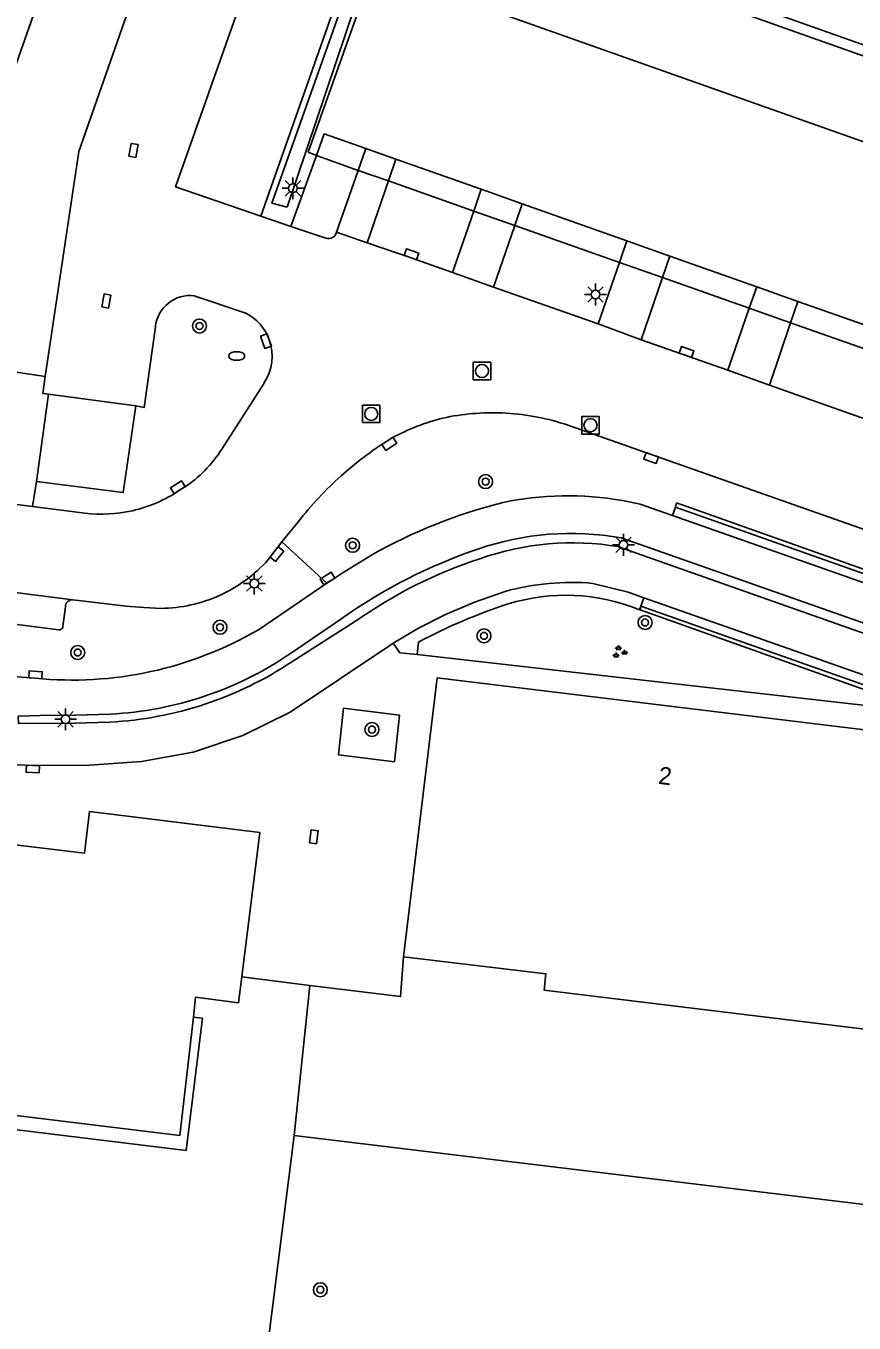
# Model space of a CAD drawing. Extents: x 131000 to 133014, y 396499 to 399001.
# Drawn here: x 132470 to 132517.4, y 396790.6 to 396864.8 of the extents above; entities that cross this region are included whole.
import ezdxf

# ---------------------------------------------------------------- set-up
doc = ezdxf.new("R2010")
doc.units = 0
for name, color, linetype in [('gg-afsc-hekwerk', 7, 'Continuous'), ('gg-anno-huisnummerreeks BGT', 7, 'Continuous'), ('gg-bbg-hoofdgebouw', 7, 'Continuous'), ('gg-bbg-onder overbouw', 7, 'Continuous'), ('gg-bbg-pand overbouw', 7, 'Continuous'), ('gg-knt-verharding', 7, 'Continuous'), ('gg-knt-verharding nz', 7, 'Continuous'), ('gg-kwrk-kunstwerk', 7, 'Continuous'), ('gt-grn-groengrens', 7, 'Continuous'), ('gt-symb-boom', 7, 'Continuous'), ('gt-symb-brandkraan', 7, 'Continuous'), ('gt-symb-groenvak', 7, 'Continuous'), ('gt-symb-kolk', 7, 'Continuous'), ('gt-symb-kolk center center', 7, 'Continuous'), ('gt-symb-lichtmast', 7, 'Continuous'), ('gt-symb-rioolschacht', 7, 'Continuous')]:
    doc.layers.add(name, color=color, linetype=linetype)

# ---------------------------------------------------------------- blocks, each defined once
blk = doc.blocks.new('gt0-RS')
at = {"layer": 'gt-symb-rioolschacht'}
blk.add_lwpolyline([(-0.5, -0.5), (0.5, -0.5), (0.5, 0.5), (-0.5, 0.5)], close=True, dxfattribs=at)
blk.add_circle((0, 0), 0.375, dxfattribs=at)
blk = doc.blocks.new('gt0-LMAST')
at = {"layer": 'gt-symb-lichtmast'}
for p, q in [((-0.182, 0.173), (-0.447, 0.438)), ((-0.005, 0.246), (-0.005, 0.621)), ((0.172, 0.173), (0.437, 0.438)), ((-0.255, -0.004), (-0.63, -0.004)), ((-0.182, -0.181), (-0.447, -0.446)), ((-0.005, -0.254), (-0.005, -0.629)), ((0.437, -0.446), (0.172, -0.181)), ((0.245, -0.004), (0.62, -0.004))]:
    blk.add_line(p, q, dxfattribs=at)
blk.add_circle((-0.005, -0.004), 0.25, dxfattribs=at)
blk = doc.blocks.new('gt0-KOLK')
at = {"layer": 'gt-symb-kolk'}
blk.add_lwpolyline([(0, 0), (0.375, 0), (0.375, 0.4), (-0.375, 0.4), (-0.375, 0), (0, 0)], dxfattribs=at)
blk = doc.blocks.new('gt0-GRVAK')
at = {"layer": 'gt-symb-groenvak'}
for p, q in [((-0.11, 0.189), (-0.228, 0.24)), ((-0.182, 0.153), (0.088, 0.153)), ((-0.091, 0.211), (-0.156, 0.322)), ((-0.047, 0.214), (-0.047, 0.393)), ((-0.004, 0.211), (0.061, 0.322)), ((0.015, 0.189), (0.133, 0.24)), ((0.262, -0.052), (0.197, 0.059)), ((0.305, -0.049), (0.305, 0.13)), ((0.349, -0.052), (0.414, 0.059)), ((-0.245, -0.228), (-0.363, -0.177)), ((-0.318, -0.264), (-0.047, -0.264)), ((-0.226, -0.206), (-0.291, -0.095)), ((-0.183, -0.203), (-0.183, -0.024)), ((-0.139, -0.206), (-0.074, -0.095)), ((-0.12, -0.228), (-0.002, -0.177)), ((0.243, -0.074), (0.125, -0.023)), ((0.17, -0.11), (0.441, -0.11)), ((0.368, -0.074), (0.486, -0.023))]:
    blk.add_line(p, q, dxfattribs=at)
blk = doc.blocks.new('gt0-BOOM')
at = {"layer": 'gt-symb-boom'}
for radius in [0.4, 0.2]:
    blk.add_circle((0, 0), radius, dxfattribs=at)
blk = doc.blocks.new('gt0-BR')
at = {"layer": 'gt-symb-brandkraan'}
for centre, radius, start, end in [((-0.244, 0), 0.206, 107.56694, 252.43307), ((0.599, -2.664), 3, 106.89205, 107.56694), ((0, -0.691), 0.938, 73.10799, 106.89205), ((-0.599, -2.664), 3, 72.43309, 73.10799), ((0.244, 0), 0.206, 287.56695, 72.43309), ((0.599, 2.664), 3, 252.43307, 253.10797), ((0, 0.691), 0.938, 253.10797, 286.89206), ((-0.599, 2.664), 3, 286.89206, 287.56695)]:
    blk.add_arc(centre, radius, start, end, dxfattribs=at)
blk = doc.blocks.new('gt0-KOLKCC')
at = {"layer": 'gt-symb-kolk center center'}
blk.add_lwpolyline([(-0.375, 0.2), (0.375, 0.2), (0.375, -0.2), (-0.375, -0.2)], close=True, dxfattribs=at)

msp = doc.modelspace()

# ---------------------------------------------------------------- linework, layer by layer
at = {"layer": 'gg-afsc-hekwerk'}
for p, q in [((132482.378, 396810.37), (132486.268, 396809.886)), ((132486.268, 396809.886), (132485.376, 396801.294)), ((132485.376, 396801.294), (132482.576, 396779.179)), ((132519.961, 396797.097), (132485.376, 396801.294))]:
    msp.add_line(p, q, dxfattribs=at)
msp.add_lwpolyline([(132486.268, 396809.886), (132491.458, 396809.24), (132491.63, 396811.52)], dxfattribs=at)
at = {"layer": 'gg-bbg-hoofdgebouw'}
msp.add_line((132482.378, 396810.37), (132482.193, 396808.881), dxfattribs=at)
for points in [[(132489.91, 396868.12), (132486.18, 396857.59), (132486.64, 396857.39)], [(132583.847, 396829.018), (132585.68, 396834.23), (132489.91, 396868.12)], [(132522.7, 396819.72), (132520.33, 396820.01), (132520.84, 396824.18), (132493.56, 396827.49), (132491.63, 396811.52)], [(132467.988, 396812.946), (132468.591, 396818.032), (132473.368, 396817.453), (132473.658, 396819.848), (132483.406, 396818.636), (132482.378, 396810.37)], [(132521.16, 396807), (132499.672, 396809.619), (132499.783, 396810.547), (132491.63, 396811.52)], [(132479.599, 396808.065), (132479.728, 396809.206), (132482.193, 396808.881)]]:
    msp.add_lwpolyline(points, dxfattribs=at)
at = {"layer": 'gg-bbg-onder overbouw'}
for p, q in [((132491.195, 396857.187), (132489.481, 396857.794)), ((132496.083, 396855.458), (132491.195, 396857.187)), ((132498.425, 396854.628), (132496.083, 396855.458)), ((132504.41, 396852.509), (132498.425, 396854.628)), ((132506.872, 396851.638), (132504.41, 396852.509)), ((132511.845, 396849.879), (132506.872, 396851.638)), ((132514.201, 396849.044), (132511.845, 396849.879)), ((132519.765, 396847.075), (132514.201, 396849.044))]:
    msp.add_line(p, q, dxfattribs=at)
for points in [[(132489.481, 396857.794), (132487.09, 396858.64), (132486.64, 396857.39)], [(132458.357, 396803.795), (132478.834, 396801.3), (132479.599, 396808.065)]]:
    msp.add_lwpolyline(points, dxfattribs=at)
at = {"layer": 'gg-bbg-pand overbouw'}
for p, q in [((132489.04, 396856.543), (132486.64, 396857.39)), ((132490.765, 396855.935), (132489.04, 396856.543)), ((132495.65, 396854.212), (132490.765, 396855.935)), ((132497.997, 396853.384), (132495.65, 396854.212)), ((132503.984, 396851.272), (132497.997, 396853.384)), ((132506.451, 396850.402), (132503.984, 396851.272)), ((132511.422, 396848.649), (132506.451, 396850.402)), ((132513.785, 396847.815), (132511.422, 396848.649)), ((132519.348, 396845.853), (132513.785, 396847.815))]:
    msp.add_line(p, q, dxfattribs=at)
msp.add_lwpolyline([(132479.599, 396808.065), (132480.122, 396808.006), (132479.186, 396800.432), (132458.259, 396802.991), (132458.357, 396803.795)], dxfattribs=at)
at = {"layer": 'gg-knt-verharding'}
for p, q in [((132485.175, 396853.332), (132486.64, 396857.39)), ((132489.04, 396856.543), (132489.481, 396857.794)), ((132487.794, 396853.005), (132489.04, 396856.543)), ((132483.468, 396853.913), (132485.175, 396853.332)), ((132485.175, 396853.332), (132487.182, 396852.662)), ((132482.601, 396848.37), (132479.646, 396849.367)), ((132481.231, 396840.587), (132483.644, 396844.367)), ((132470.619, 396838.74), (132471.305, 396843.731)), ((132490.71, 396841.055), (132490.979, 396841.223)), ((132478.815, 396838.234), (132479.09, 396838.404)), ((132470.401, 396837.299), (132473.385, 396836.921)), ((132507.2, 396837.27), (132507.028, 396836.781)), ((132484.661, 396835.282), (132485.616, 396836.44)), ((132487.24, 396832.904), (132483.32, 396830.248)), ((132487.546, 396833.111), (132487.24, 396832.904)), ((132505.223, 396831.603), (132505.377, 396832.075)), ((132472.128, 396830.43), (132472.275, 396831.565)), ((132505.143, 396831.391), (132505.223, 396831.603)), ((132485.152, 396828.882), (132488.1, 396830.89)), ((132488.89, 396830.73), (132485.232, 396828.4)), ((132492.416, 396828.818), (132492.494, 396829.541)), ((132492.416, 396828.818), (132521.742, 396825.484))]:
    msp.add_line(p, q, dxfattribs=at)
for points in [[(132471.12, 396844.733), (132466.028, 396845.497), (132467.898, 396858.229), (132473.216, 396873.32)], [(132488.321, 396868.122), (132488.436, 396868.082), (132483.468, 396853.913)], [(132477.424, 396847.594), (132476.787, 396842.976), (132476.31, 396843.057)], [(132471.305, 396843.731), (132470.981, 396843.771), (132471.12, 396844.733)], [(132476.31, 396843.057), (132475.589, 396838.092), (132470.619, 396838.74)], [(132540.061, 396828.17), (132521.406, 396834.776), (132505.864, 396840.265), (132500.819, 396842.029)], [(132464.642, 396838.015), (132467.226, 396837.702), (132470.401, 396837.299)], [(132504.175, 396837.637), (132505.18, 396837.43), (132507.028, 396836.781)], [(132507.028, 396836.781), (132527.6, 396829.55), (132550.7, 396819.97), (132553.57, 396818.99), (132556.48, 396818.21), (132559.44, 396817.65), (132577.85, 396814.86)], [(132484.661, 396835.282), (132484.23, 396834.695), (132483.887, 396834.264)], [(132577.39, 396812.16), (132560.1, 396814.79), (132554.73, 396815.83), (132551.76, 396816.67), (132548.86, 396817.73), (132526.61, 396826.99), (132503.94, 396835)], [(132504.08, 396835.5), (132526.83, 396827.52), (132549.08, 396818.24), (132551.9, 396817.23), (132554.79, 396816.41), (132557.49, 396815.78), (132560.22, 396815.26), (132577.48, 396812.72)], [(132487.546, 396833.111), (132488.12, 396833.49), (132489.86, 396834.55)], [(132502.47, 396832.9), (132504.48, 396832.39), (132505.377, 396832.075)], [(132472.706, 396831.955), (132475.761, 396831.6), (132476.762, 396831.522), (132477.753, 396831.466)], [(132497.45, 396832.44), (132495.701, 396831.831), (132493.997, 396831.103), (132492.488, 396830.338), (132491.03, 396829.48)], [(132505.377, 396832.075), (132526.21, 396824.76), (132549.32, 396815.15), (132553.12, 396813.91), (132557.03, 396813.02), (132577.02, 396809.97)], [(132472.042, 396830.277), (132471.971, 396830.246), (132471.897, 396830.244), (132465.943, 396831.001), (132465.863, 396831.021), (132465.8, 396831.072)], [(132462.312, 396823.473), (132464.71, 396823.192), (132468.652, 396822.554), (132470.418, 396822.465), (132473.656, 396822.495), (132476.64, 396822.708), (132479.594, 396823.237), (132482.431, 396824.194), (132485.133, 396825.527), (132490.84, 396829.336), (132491.03, 396829.48)], [(132491.03, 396829.48), (132491.422, 396828.931), (132492.416, 396828.818)], [(132463.513, 396828.323), (132468.291, 396827.683), (132469.283, 396827.57), (132470.549, 396827.469)], [(132474.816, 396824.956), (132472.818, 396824.889), (132469.584, 396824.873), (132469.578, 396825.293), (132470.833, 396825.326), (132472.86, 396825.35), (132474.854, 396825.413)], [(132488.188, 396825.751), (132487.913, 396823.087), (132491.105, 396822.69), (132491.391, 396825.357), (132488.188, 396825.751)]]:
    msp.add_lwpolyline(points, dxfattribs=at)
for centre, radius, start, end in [((132487.338, 396853.102), 0.466, 290.05074, 348.031), ((132487.337, 396853.095), 0.46, 250.27, 290.45526), ((132479.425, 396847.362), 2.017, 83.71775, 128.53137), ((132479.427, 396847.365), 2.016, 128.60181, 173.46985), ((132481.338, 396845.904), 2.771, 19.65636, 62.87395), ((132481.338, 396845.903), 2.77, 326.32699, 19.6801), ((132496.882, 396830.427), 12.303, 104.08049, 111.29034), ((132496.737, 396829.271), 13.395, 87.64013, 102.27753), ((132496.736, 396829.272), 13.394, 72.25291, 87.63485), ((132496.876, 396830.406), 12.321, 111.22999, 118.59831), ((132501.27, 396824.28), 19.823, 122.19119, 131.80388), ((132475, 396844.558), 7.389, 315.34182, 327.48739), ((132474.991, 396844.565), 7.4, 303.63535, 315.35434), ((132501.264, 396824.285), 19.814, 131.80177, 142.16215), ((132474.362, 396844.778), 7.916, 282.7595, 304.23453), ((132501.038, 396819.82), 18.091, 80.01439, 102.08691), ((132504.536, 396808.615), 29.8, 104.15209, 119.50418), ((132474.356, 396844.771), 7.91, 262.9471, 282.80918), ((132501.201, 396819.624), 16.135, 79.71998, 109.21651), ((132501.304, 396819.303), 15.917, 80.4677, 109.46555), ((132477.653, 396839.801), 8.338, 294.33541, 318.38857), ((132505.491, 396806.392), 30.043, 108.63771, 125.3716), ((132504.16, 396809.253), 26.352, 108.03886, 125.41313), ((132501.262, 396818.461), 14.49, 85.21797, 105.25321), ((132472.685, 396831.544), 0.412, 87.07662, 134.99841), ((132477.661, 396839.792), 8.327, 270.63538, 294.3131), ((132500.919, 396821.039), 11.181, 67.80374, 107.20923), ((132472.691, 396831.543), 0.417, 135.4961, 176.93382), ((132507.249, 396801.975), 31.267, 107.95439, 118.1587), ((132471.932, 396830.439), 0.196, 304.06976, 357.2503), ((132472.661, 396848.5), 21.137, 264.26669, 300.28595), ((132473.682, 396845.859), 20.934, 273.1057, 303.48673), ((132473.834, 396845.461), 20.073, 272.91252, 304.32087)]:
    msp.add_arc(centre, radius, start, end, dxfattribs=at)
at = {"layer": 'gg-knt-verharding nz'}
for p, q in [((132490.765, 396855.935), (132491.195, 396857.187)), ((132489.552, 396852.4), (132490.765, 396855.935)), ((132496.083, 396855.458), (132495.65, 396854.212)), ((132495.65, 396854.212), (132494.426, 396850.688)), ((132497.997, 396853.384), (132498.425, 396854.628)), ((132489.552, 396852.4), (132487.794, 396853.005)), ((132496.78, 396849.846), (132497.997, 396853.384)), ((132504.41, 396852.509), (132503.984, 396851.272)), ((132503.984, 396851.272), (132502.77, 396847.748)), ((132506.451, 396850.402), (132506.872, 396851.638)), ((132496.78, 396849.846), (132494.426, 396850.688)), ((132502.77, 396847.748), (132496.78, 396849.846)), ((132505.241, 396846.846), (132506.451, 396850.402)), ((132511.845, 396849.879), (132511.422, 396848.649)), ((132513.785, 396847.815), (132514.201, 396849.044)), ((132511.422, 396848.649), (132510.2, 396845.101)), ((132505.241, 396846.846), (132502.77, 396847.748)), ((132512.579, 396844.252), (132513.785, 396847.815)), ((132510.2, 396845.101), (132505.241, 396846.846)), ((132512.579, 396844.252), (132510.2, 396845.101)), ((132518.131, 396842.286), (132512.579, 396844.252)), ((132476.31, 396843.057), (132471.305, 396843.731)), ((132465.561, 396832.858), (132472.706, 396831.955))]:
    msp.add_line(p, q, dxfattribs=at)
for points in [[(132471.12, 396844.733), (132473.036, 396857.625), (132477.962, 396871.685)], [(132483.581, 396869.76), (132478.581, 396855.607), (132483.468, 396853.913)], [(132494.426, 396850.688), (132492.016, 396851.555), (132489.552, 396852.4)]]:
    msp.add_lwpolyline(points, dxfattribs=at)
at = {"layer": 'gg-kwrk-kunstwerk'}
msp.add_line((132507.26, 396837.51), (132507.2, 396837.27), dxfattribs=at)
for points in [[(132507.2, 396837.27), (132529.07, 396829.53), (132549.68, 396820.9), (132553.48, 396819.55), (132557.37, 396818.57), (132560.32, 396818.04), (132579.09, 396815.14), (132584.54, 396814.06), (132588.21, 396812.89)], [(132507.26, 396837.51), (132529.15, 396829.75), (132549.41, 396821.275)], [(132521.742, 396825.484), (132505.17, 396831.39), (132505.223, 396831.603)], [(132589.24, 396805.95), (132585.89, 396807.32), (132582.39, 396808.4), (132578.01, 396809.26), (132557.66, 396812.4), (132554.95, 396812.9), (132552.98, 396813.4), (132549.14, 396814.65), (132528.36, 396823.42), (132505.223, 396831.603)]]:
    msp.add_lwpolyline(points, dxfattribs=at)
at = {"layer": 'gt-grn-groengrens'}
for p, q in [((132470.619, 396838.74), (132470.401, 396837.299)), ((132484.661, 396835.282), (132487.24, 396832.904))]:
    msp.add_line(p, q, dxfattribs=at)
for points in [[(132588.166, 396838.907), (132566.879, 396846.407), (132562.766, 396845.616), (132562.505, 396845.718), (132559.939, 396848.862), (132494.389, 396872.086), (132487.597, 396868.372)], [(132592.055, 396836.877), (132566.808, 396845.795), (132562.704, 396844.998), (132562.148, 396845.208), (132559.591, 396848.35), (132494.433, 396871.428), (132488.321, 396868.122)], [(132484.962, 396854.435), (132484.101, 396854.666), (132488.821, 396868.002), (132489.434, 396867.701), (132484.962, 396854.435)]]:
    msp.add_lwpolyline(points, dxfattribs=at)

# ---------------------------------------------------------------- block references
at = {"layer": 'gt-symb-boom'}
for p in [(132479.953, 396847.63), (132496.327, 396838.723), (132488.717, 396835.078), (132481.125, 396830.384), (132505.458, 396830.66), (132496.234, 396829.896), (132472.98, 396828.942), (132489.823, 396824.532), (132486.868, 396792.461)]:
    msp.add_blockref('gt0-BOOM', p, dxfattribs=at)
at = {"layer": 'gt-symb-brandkraan'}
msp.add_blockref('gt0-BR', (132482.082, 396845.914), dxfattribs=at)
at = {"layer": 'gt-symb-groenvak'}
msp.add_blockref('gt0-GRVAK', (132503.978, 396828.967), dxfattribs=at)
at = {"layer": 'gt-symb-kolk'}
for p, rotation in [((132492.016, 396851.555), -19.782475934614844), ((132483.947, 396846.836), 109.66250943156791), ((132507.769, 396845.96), -19.465998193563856), ((132490.71, 396841.055), -146.45988592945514), ((132505.864, 396840.265), 160.73051979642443), ((132478.815, 396838.234), 32.893287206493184), ((132484.23, 396834.695), -128.54385821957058), ((132487.38, 396833.005), 31.877816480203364), ((132470.549, 396827.469), -4.56458943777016), ((132470.418, 396822.465), 177.1097887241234)]:
    msp.add_blockref('gt0-KOLK', p, dxfattribs=dict(at, rotation=rotation))
at = {"layer": 'gt-symb-kolk center center'}
for p, rotation in [((132476.177, 396857.683), -100.25432428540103), ((132474.619, 396849.063), 79.74567571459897), ((132486.499, 396818.395), 82.12907950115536)]:
    msp.add_blockref('gt0-KOLKCC', p, dxfattribs=dict(at, rotation=rotation))
at = {"layer": 'gt-symb-lichtmast'}
for p in [(132485.306, 396855.519), (132502.623, 396849.436), (132504.231, 396835.106), (132483.094, 396832.89), (132472.292, 396825.122)]:
    msp.add_blockref('gt0-LMAST', p, dxfattribs=at)
at = {"layer": 'gt-symb-rioolschacht'}
for p in [(132496.121, 396845.058), (132489.782, 396842.6), (132502.331, 396841.949)]:
    msp.add_blockref('gt0-RS', p, dxfattribs=at)

# ---------------------------------------------------------------- texts
at = {"layer": 'gg-anno-huisnummerreeks BGT'}
msp.add_text('2', height=1, rotation=353.1, dxfattribs=at).set_placement((132506.181, 396821.426))

doc.saveas('drawing.dxf')
